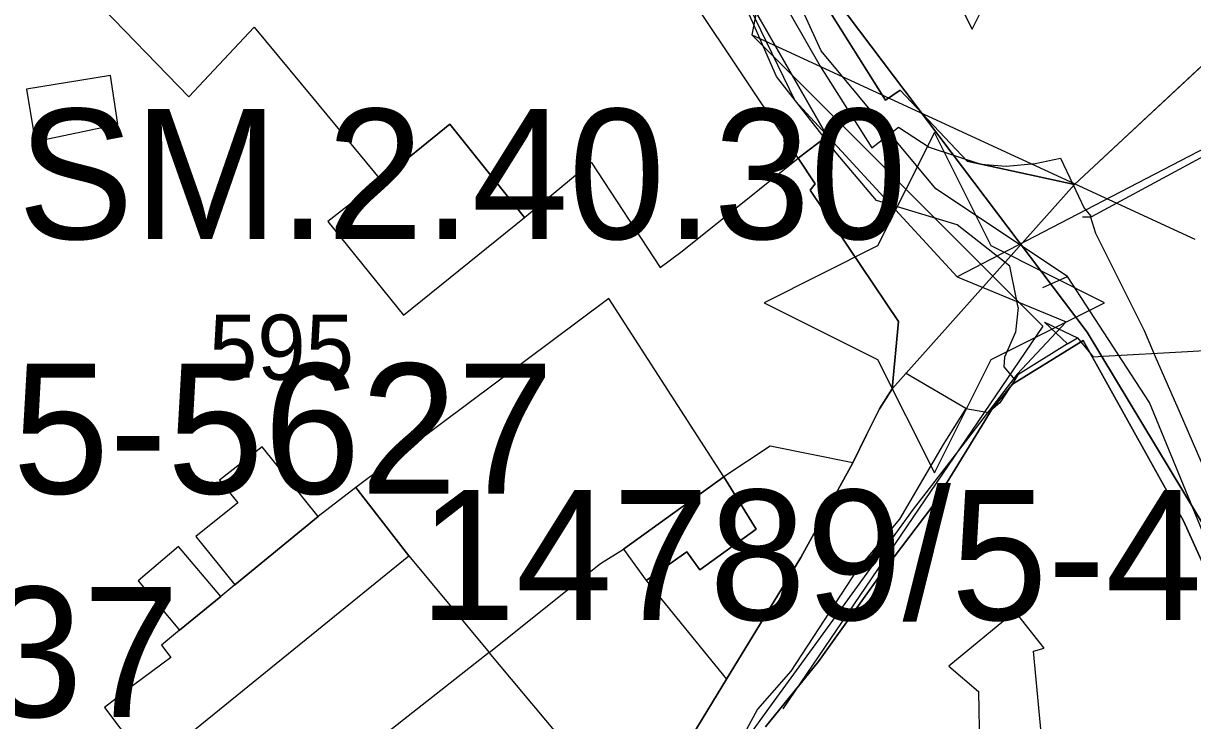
# Model space of a CAD drawing. Extents: x -690419 to -685080, y -987825 to -981190.
# Drawn here: x -687119.8 to -687029.9, y -985521.9 to -985468.3 of the extents above; entities that cross this region are included whole.
import ezdxf

# ---------------------------------------------------------------- set-up
doc = ezdxf.new("R2010")
doc.units = 0
for name, color, linetype in [('_DOPLNĚK BUDOVY', 7, 'Continuous'), ('Architektonicky cenná stavba', 7, 'Continuous'), ('BPEJ (S) - hranice', 7, 'Continuous'), ('BPEJ I-II ochrana', 7, 'Continuous'), ('Docházková izochrona BUS (S)', 7, 'Continuous'), ('Docházková izochrona VLAK (S)', 7, 'Continuous'), ('Implicitní', 7, 'Continuous'), ('Kanalizace stoka bez rozlišení (S)', 7, 'Continuous'), ('Nemovitá kulturní památka (S)', 7, 'Continuous'), ('Nemovité kulturní památky (S) - popis', 7, 'Continuous'), ('Plochy smíšené obytné městské SM (S)', 7, 'Continuous'), ('Plochy veřejná prostranství všeobecná PU (S)', 7, 'Continuous'), ('Plynovod STL (S)', 7, 'Continuous'), ('Regulacni bloky_ID', 7, 'Continuous'), ('Regulační bloky STABILIZOVANÉ (S)', 7, 'Continuous'), ('Regulační kódy STABILIZOVANÉ (S)', 7, 'Continuous'), ('Spoje - komunikační vedení bez rozlišení provozovanál (S)', 7, 'Continuous'), ('Trasy turistické (S)', 7, 'Continuous'), ('Vodovodní řady (S)', 7, 'Continuous')]:
    doc.layers.add(name, color=color, linetype=linetype)

# ---------------------------------------------------------------- blocks, each defined once
blk = doc.blocks.new('_DOMIN S')
at = {"layer": 'Implicitní'}
blk.add_lwpolyline([(0, 0), (-5, -10), (-15, -15), (-5, -20), (0, -30), (5, -20), (15, -15), (5, -10)], close=True, dxfattribs=at)

msp = doc.modelspace()

# ---------------------------------------------------------------- linework, layer by layer
at = {"layer": '_DOPLNĚK BUDOVY'}
for p, q in [((-687113.138, -985472.252), (-687119.588, -985473.312)), ((-687112.558, -985476.002), (-687113.138, -985472.252)), ((-687119.588, -985473.312), (-687118.918, -985477.342)), ((-687118.918, -985477.342), (-687112.558, -985476.002)), ((-687087.04, -985476.01), (-687092.33, -985480.3)), ((-687081.29, -985483.18), (-687087.04, -985476.01)), ((-687092.33, -985480.3), (-687096.42, -985483.48)), ((-687090.6, -985490.69), (-687081.29, -985483.18)), ((-687096.42, -985483.48), (-687090.6, -985490.69)), ((-687101.46, -985500.81), (-687104.74, -985503.39)), ((-687097.16, -985506.19), (-687101.46, -985500.81)), ((-687065.95, -985503.12), (-687073.66, -985508.68)), ((-687104.74, -985503.39), (-687103.34, -985505.12)), ((-687094.27, -985503.96), (-687097.16, -985506.19)), ((-687090.19, -985509.2), (-687094.27, -985503.96)), ((-687103.34, -985505.12), (-687106.56, -985507.72)), ((-687103.56, -985511.44), (-687097.16, -985506.19)), ((-687097.16, -985506.19), (-687103.56, -985511.44)), ((-687107.89, -985508.48), (-687111, -985511.13)), ((-687104.64, -985512.33), (-687107.89, -985508.48)), ((-687106.56, -985507.72), (-687103.56, -985511.44)), ((-687110.15, -985525.39), (-687090.19, -985509.2)), ((-687073.66, -985508.68), (-687071.92, -985511.1)), ((-687111, -985511.13), (-687107.81, -985514.93)), ((-687107.81, -985514.93), (-687104.64, -985512.33)), ((-687111.35, -985519.14), (-687113.58, -985520.87)), ((-687113.58, -985520.87), (-687110.15, -985525.39))]:
    msp.add_line(p, q, dxfattribs=at)
for points in [[(-687071.92, -985511.1), (-687068.79, -985508.9), (-687067.81, -985510.27), (-687063.46, -985507.16), (-687065.95, -985503.12)], [(-687103.56, -985511.44), (-687104.64, -985512.33), (-687107.81, -985514.93), (-687109.2, -985516.08), (-687108.48, -985517.01), (-687111.35, -985519.14)]]:
    msp.add_lwpolyline(points, dxfattribs=at)
at = {"layer": 'Architektonicky cenná stavba'}
msp.add_lwpolyline([(-687046.86, -985453.702), (-687049.36, -985458.702), (-687054.36, -985461.202), (-687049.36, -985463.702), (-687046.86, -985468.702), (-687044.36, -985463.702), (-687039.36, -985461.202), (-687044.36, -985458.702)], close=True, dxfattribs=at)
at = {"layer": 'BPEJ (S) - hranice'}
for points in [[(-686948.62, -985871.04), (-686972.5, -985811.5), (-686987.5, -985735), (-686997.5, -985630), (-687011.5, -985550.5), (-687019, -985523.5), (-687038, -985492), (-687104.5, -985404), (-687115.5, -985379.5), (-687113, -985361.5), (-687082.5, -985298.5), (-687074.5, -985267), (-687072, -985226.5), (-687066.5, -985190.5), (-687069.12, -985173.89), (-687057, -985161), (-687033, -985131.5), (-687025.5, -985111.5), (-687024, -985089), (-687029, -985071)], [(-687115.5, -985379.5), (-687104.5, -985404), (-687038, -985492), (-687019, -985523.5), (-687011.5, -985550.5), (-686997.5, -985630), (-686987.5, -985735), (-686972.5, -985811.5), (-686948.62, -985871.04)]]:
    msp.add_lwpolyline(points, dxfattribs=at)
at = {"layer": 'BPEJ I-II ochrana'}
for p, q in [((-687120.69, -985459.87), (-687107.1, -985473.91)), ((-687060.24, -985478.61), (-687070.57, -985463.14)), ((-687107.1, -985473.91), (-687102.08, -985468.55)), ((-687102.08, -985468.55), (-687097.59, -985473.96)), ((-687097.59, -985473.96), (-687092.33, -985480.3)), ((-687092.33, -985480.3), (-687087.04, -985476.01)), ((-687087.04, -985476.01), (-687081.29, -985483.18)), ((-687081.29, -985483.18), (-687076.16, -985478.92)), ((-687076.16, -985478.92), (-687070.84, -985487.03)), ((-687069.16, -985485.76), (-687060.24, -985478.61)), ((-687070.84, -985487.03), (-687069.16, -985485.76)), ((-687074.81, -985489.41), (-687094.27, -985503.96)), ((-687065.95, -985503.12), (-687074.81, -985489.41)), ((-687062.39, -985500.76), (-687065.95, -985503.12)), ((-687056.04, -985502.06), (-687062.39, -985500.76)), ((-687060.04, -985509.34), (-687056.04, -985502.06)), ((-687073.66, -985508.68), (-687065.95, -985503.12)), ((-687065.95, -985503.12), (-687063.46, -985507.16)), ((-687094.27, -985503.96), (-687090.19, -985509.2)), ((-687063.46, -985507.16), (-687067.81, -985510.27)), ((-687090.19, -985509.2), (-687084, -985516.64)), ((-687075.43, -985509.8), (-687073.66, -985508.68)), ((-687068.79, -985508.9), (-687071.92, -985511.1)), ((-687067.81, -985510.27), (-687068.79, -985508.9)), ((-687065.74, -985518.68), (-687060.04, -985509.34)), ((-687084, -985516.64), (-687075.43, -985509.8)), ((-687071.92, -985511.1), (-687065.74, -985518.68)), ((-687043.55, -985513.49), (-687048.64, -985517.69)), ((-687041.31, -985516.3), (-687043.55, -985513.49)), ((-687084, -985516.64), (-687094.94, -985525.21)), ((-687077.49, -985524.4), (-687084, -985516.64)), ((-687042.13, -985516.54), (-687041.31, -985516.3)), ((-687041.41, -985524.26), (-687042.13, -985516.54)), ((-687048.64, -985517.69), (-687046.36, -985519.63)), ((-687046.36, -985519.63), (-687046.23, -985527.64))]:
    msp.add_line(p, q, dxfattribs=at)
at = {"layer": 'Docházková izochrona BUS (S)'}
for centre, start, end in [((-687330.82, -985198.99), 36.90641, 302.12987), ((-686757.693, -985364.182), 205.7131, 25.07732)]:
    msp.add_arc(centre, 400, start, end, dxfattribs=at)
at = {"layer": 'Docházková izochrona VLAK (S)'}
msp.add_arc((-686398.38, -985456.116), 800, 77.865472, 344.113367, dxfattribs=at)
at = {"layer": 'Kanalizace stoka bez rozlišení (S)'}
for points in [[(-686990.94, -985458.3), (-687004.369, -985465.052), (-687048.01, -985487.75), (-687060.48, -985474.2), (-687066.646, -985461.48), (-687068.58, -985457.49), (-687074.21, -985448.5), (-687091.43, -985447.01), (-687116.846, -985442.507), (-687129.141, -985438.481), (-687137.825, -985436.465), (-687147.78, -985428.981), (-687159.986, -985427.597), (-687175.56, -985427.89)], [(-687048.01, -985487.75), (-687039.63, -985491.21), (-687043.385, -985495.229), (-687047.915, -985501.112), (-687050.409, -985504.351), (-687051.385, -985505.617), (-687054.205, -985509.498), (-687058.555, -985515.485), (-687060.805, -985518.581), (-687062.322, -985520.669), (-687064.399, -985523.527), (-687080.255, -985534.502)]]:
    msp.add_lwpolyline(points, dxfattribs=at)
at = {"layer": 'Plochy smíšené obytné městské SM (S)'}
for points in [[(-687027.32, -985469.78), (-687038.99, -985480.65), (-687047.24, -985478.86), (-687052.4, -985473.4), (-687053.52, -985474.17), (-687061.25, -985461.84), (-687063.42, -985457.73), (-687062.19, -985457.06), (-687064.04, -985453.64), (-687053.48, -985445.94), (-687053.82, -985443.34), (-687048.31, -985432.53), (-687046.61, -985429.47), (-687048.12, -985428.7), (-687034.59, -985407.76), (-687005.09, -985428.85)], [(-687120.69, -985459.87), (-687115.71, -985456.82), (-687112.5, -985454.03), (-687106.85, -985446.11), (-687100.07, -985447.32), (-687091.92, -985448.34), (-687090.44, -985448.52), (-687078.69, -985451.77), (-687075.53, -985449.19), (-687070.49, -985455.17), (-687058.01, -985476.92), (-687060.24, -985478.61), (-687058.92, -985480.59), (-687059.31, -985481.07), (-687052.52, -985491.19), (-687053, -985496.35), (-687053.98, -985497.91), (-687054.97, -985499.91), (-687056.04, -985502.06), (-687060.04, -985509.34), (-687065.74, -985518.68), (-687068.34, -985522.94)], [(-687062.74, -985522.35), (-687058.68, -985517.32), (-687054.05, -985510.88), (-687049.96, -985505.47), (-687045.88, -985498.81), (-687045.37, -985497.98), (-687043.76, -985496), (-687038.32, -985492.63), (-687031.38, -985505.13), (-687030.61, -985506.51), (-687027.92, -985512.45)]]:
    msp.add_lwpolyline(points, dxfattribs=at)
at = {"layer": 'Plochy veřejná prostranství všeobecná PU (S)'}
for p, q in [((-687058.01, -985476.92), (-687070.49, -985455.17)), ((-687061.25, -985461.84), (-687053.52, -985474.17)), ((-687038.99, -985480.65), (-687027.32, -985469.78)), ((-687053.52, -985474.17), (-687052.4, -985473.4)), ((-687052.4, -985473.4), (-687047.24, -985478.86)), ((-687060.24, -985478.61), (-687058.01, -985476.92)), ((-687058.92, -985480.59), (-687060.24, -985478.61)), ((-687047.24, -985478.86), (-687038.99, -985480.65)), ((-687059.31, -985481.07), (-687058.92, -985480.59)), ((-687052.52, -985491.19), (-687059.31, -985481.07)), ((-687053, -985496.35), (-687052.52, -985491.19)), ((-687038.32, -985492.63), (-687043.76, -985496)), ((-687031.38, -985505.13), (-687038.32, -985492.63)), ((-687043.76, -985496), (-687045.37, -985497.98)), ((-687053.98, -985497.91), (-687053, -985496.35)), ((-687054.97, -985499.91), (-687053.98, -985497.91)), ((-687045.37, -985497.98), (-687045.88, -985498.81)), ((-687045.88, -985498.81), (-687049.96, -985505.47)), ((-687056.04, -985502.06), (-687054.97, -985499.91)), ((-687060.04, -985509.34), (-687056.04, -985502.06)), ((-687049.96, -985505.47), (-687054.05, -985510.88)), ((-687030.61, -985506.51), (-687031.38, -985505.13)), ((-687027.92, -985512.45), (-687030.61, -985506.51)), ((-687065.74, -985518.68), (-687060.04, -985509.34)), ((-687054.05, -985510.88), (-687058.68, -985517.32)), ((-687058.68, -985517.32), (-687062.74, -985522.35)), ((-687068.34, -985522.94), (-687065.74, -985518.68))]:
    msp.add_line(p, q, dxfattribs=at)
at = {"layer": 'Plynovod STL (S)'}
for points in [[(-686947.69, -985442.51), (-686951.95, -985441.82), (-686959.85, -985444.57), (-686970.99, -985449.81), (-686976.11, -985452.35), (-686979.8, -985454.22), (-686997.98, -985464.06), (-687011.09, -985469.97), (-687012.59, -985470.62), (-687022.34, -985475.02), (-687022.345, -985475.023), (-687024.2, -985475.86), (-687037.685, -985483.12), (-687037.76, -985483.16), (-687038.36, -985483.15)], [(-687062.86, -985464.01), (-687058.55, -985471.55), (-687054.57, -985477.82), (-687052.53, -985476.24), (-687050.16, -985477.77), (-687046.19, -985479.08), (-687044.24, -985479.23), (-687042, -985479.04), (-687040.06, -985478.61), (-687039.12, -985480.61), (-687038.24, -985482.46), (-687037.73, -985483.07), (-687037.685, -985483.12)], [(-687037.76, -985483.16), (-687037.38, -985484.4), (-687033.63, -985491.88), (-687032.71, -985494.05), (-687030.94, -985498.09), (-687026.44, -985508.44)]]:
    msp.add_lwpolyline(points, dxfattribs=at)
at = {"layer": 'Regulační bloky STABILIZOVANÉ (S)'}
for p, q in [((-687058.01, -985476.92), (-687070.49, -985455.17)), ((-687061.25, -985461.84), (-687053.52, -985474.17)), ((-687038.99, -985480.65), (-687027.32, -985469.78)), ((-687053.52, -985474.17), (-687052.4, -985473.4)), ((-687052.4, -985473.4), (-687047.24, -985478.86)), ((-687060.24, -985478.61), (-687058.01, -985476.92)), ((-687058.92, -985480.59), (-687060.24, -985478.61)), ((-687047.24, -985478.86), (-687038.99, -985480.65)), ((-687059.31, -985481.07), (-687058.92, -985480.59)), ((-687052.52, -985491.19), (-687059.31, -985481.07)), ((-687053, -985496.35), (-687052.52, -985491.19)), ((-687038.32, -985492.63), (-687043.76, -985496)), ((-687031.38, -985505.13), (-687038.32, -985492.63)), ((-687043.76, -985496), (-687045.37, -985497.98)), ((-687053.98, -985497.91), (-687053, -985496.35)), ((-687054.97, -985499.91), (-687053.98, -985497.91)), ((-687045.37, -985497.98), (-687045.88, -985498.81)), ((-687045.88, -985498.81), (-687049.96, -985505.47)), ((-687056.04, -985502.06), (-687054.97, -985499.91)), ((-687060.04, -985509.34), (-687056.04, -985502.06)), ((-687049.96, -985505.47), (-687054.05, -985510.88)), ((-687030.61, -985506.51), (-687031.38, -985505.13)), ((-687027.92, -985512.45), (-687030.61, -985506.51)), ((-687065.74, -985518.68), (-687060.04, -985509.34)), ((-687054.05, -985510.88), (-687058.68, -985517.32)), ((-687058.68, -985517.32), (-687062.74, -985522.35)), ((-687068.34, -985522.94), (-687065.74, -985518.68))]:
    msp.add_line(p, q, dxfattribs=at)
for points in [[(-687027.32, -985469.78), (-687038.99, -985480.65), (-687047.24, -985478.86), (-687052.4, -985473.4), (-687053.52, -985474.17), (-687061.25, -985461.84), (-687063.42, -985457.73), (-687062.19, -985457.06), (-687064.04, -985453.64), (-687053.48, -985445.94), (-687053.82, -985443.34), (-687048.31, -985432.53), (-687046.61, -985429.47), (-687048.12, -985428.7), (-687034.59, -985407.76), (-687005.09, -985428.85)], [(-687120.69, -985459.87), (-687115.71, -985456.82), (-687112.5, -985454.03), (-687106.85, -985446.11), (-687100.07, -985447.32), (-687091.92, -985448.34), (-687090.44, -985448.52), (-687078.69, -985451.77), (-687075.53, -985449.19), (-687070.49, -985455.17), (-687058.01, -985476.92), (-687060.24, -985478.61), (-687058.92, -985480.59), (-687059.31, -985481.07), (-687052.52, -985491.19), (-687053, -985496.35), (-687053.98, -985497.91), (-687054.97, -985499.91), (-687056.04, -985502.06), (-687060.04, -985509.34), (-687065.74, -985518.68), (-687068.34, -985522.94)], [(-687062.74, -985522.35), (-687058.68, -985517.32), (-687054.05, -985510.88), (-687049.96, -985505.47), (-687045.88, -985498.81), (-687045.37, -985497.98), (-687043.76, -985496), (-687038.32, -985492.63), (-687031.38, -985505.13), (-687030.61, -985506.51), (-687027.92, -985512.45)]]:
    msp.add_lwpolyline(points, dxfattribs=at)
at = {"layer": 'Spoje - komunikační vedení bez rozlišení provozovanál (S)'}
for points in [[(-687043.47, -985489.33), (-687043.96, -985486.93), (-687048, -985483.74), (-687054.21, -985481.87), (-687057.31, -985478.21), (-687061.9, -985472.35), (-687063.73, -985468.19), (-687067.61, -985459.73), (-687069.41, -985459.14), (-687069.77, -985454.81), (-687068.56, -985453.18), (-687064.17, -985449.8), (-687062.89, -985446.87), (-687061.38, -985444.46)], [(-687059.16, -985445.3), (-687063.812, -985469.124)], [(-687063.812, -985469.124), (-687041.425, -985491.548), (-687061.429, -985520.98)], [(-687063.812, -985469.124), (-687029.717, -985484.847)], [(-687043.31, -985490.1), (-687043.47, -985489.33)], [(-687043.31, -985490.1), (-687043.51, -985491.99), (-687044.37, -985493.93), (-687044.43, -985494.68), (-687043.58, -985495.66)], [(-687039.51, -985492.9), (-687041.3, -985491.23)], [(-687041.3, -985491.23), (-687038.75, -985492.43)], [(-687039.51, -985492.9), (-687043.33, -985495.28), (-687043.58, -985495.66)], [(-687039.51, -985492.9), (-687038.75, -985492.43)], [(-687038.75, -985492.43), (-687037.54, -985493.91), (-687036.77, -985493.86), (-687030.29, -985493.48), (-687028.99, -985493.41), (-687022.63, -985499.74), (-687017.63, -985506.79)], [(-687047.34, -985497.87), (-687051.97, -985495.16)], [(-687043.58, -985495.66), (-687044.73, -985497.44), (-687045.61, -985498.18)], [(-687047.34, -985497.87), (-687049.08, -985500.65)], [(-687047.34, -985497.87), (-687045.61, -985498.18)], [(-687049.08, -985500.65), (-687052.44, -985506.38), (-687055.67, -985510.23), (-687060.79, -985518.07)], [(-687060.79, -985518.07), (-687063.37, -985520.99), (-687065.98, -985525.83), (-687068.97, -985529.77), (-687074.61, -985532.49), (-687076.88, -985532.25), (-687078.47, -985533.67), (-687079.53, -985535.89), (-687081.3, -985536.64), (-687086.56, -985539.92), (-687088.41, -985541.69), (-687100.84, -985548.28), (-687102.74, -985548.57), (-687105.18, -985549.72)]]:
    msp.add_lwpolyline(points, dxfattribs=at)
at = {"layer": 'Trasy turistické (S)'}
msp.add_lwpolyline([(-687068.34, -985522.94), (-687065.74, -985518.68), (-687060.04, -985509.34), (-687056.04, -985502.06), (-687054.97, -985499.91), (-687053.98, -985497.91), (-687053, -985496.35), (-687038.99, -985480.65), (-687027.32, -985469.78)], dxfattribs=at)
at = {"layer": 'Vodovodní řady (S)'}
for points in [[(-687039.52, -985487.73), (-687049.651, -985480.975), (-687058.457, -985470.374), (-687067.36, -985450.926), (-687068.99, -985443.04)], [(-687041.43, -985488.56), (-687039.52, -985487.73)], [(-687030.245, -985604.82), (-687026.795, -985594.246), (-687019.692, -985543.559), (-687021.477, -985530.334), (-687023.753, -985520.418), (-687033.21, -985497.42), (-687039.52, -985487.73)]]:
    msp.add_lwpolyline(points, dxfattribs=at)

# ---------------------------------------------------------------- block references
at = {"layer": 'Nemovitá kulturní památka (S)', "xscale": 0.8727788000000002, "yscale": 0.8727788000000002}
msp.add_blockref('_DOMIN S', (-687049.761, -985476.645), dxfattribs=at)

# ---------------------------------------------------------------- texts
at = {"layer": 'Nemovité kulturní památky (S) - popis'}
for s, p in [('10692/5-5627', (-687161.565, -985504.419)), ('14789/5-4287', (-687089.391, -985514.133)), ('10790/5-5637', (-687190.366, -985521.593))]:
    msp.add_text(s, height=10, dxfattribs=at).set_placement(p)
at = {"layer": 'Regulacni bloky_ID'}
msp.add_text('595', height=5, dxfattribs=at).set_placement((-687105.557, -985495.66))
at = {"layer": 'Regulační kódy STABILIZOVANÉ (S)'}
msp.add_text('SM.2.40.30', height=10, dxfattribs=at).set_placement((-687120.264, -985484.835))

doc.saveas('drawing.dxf')
